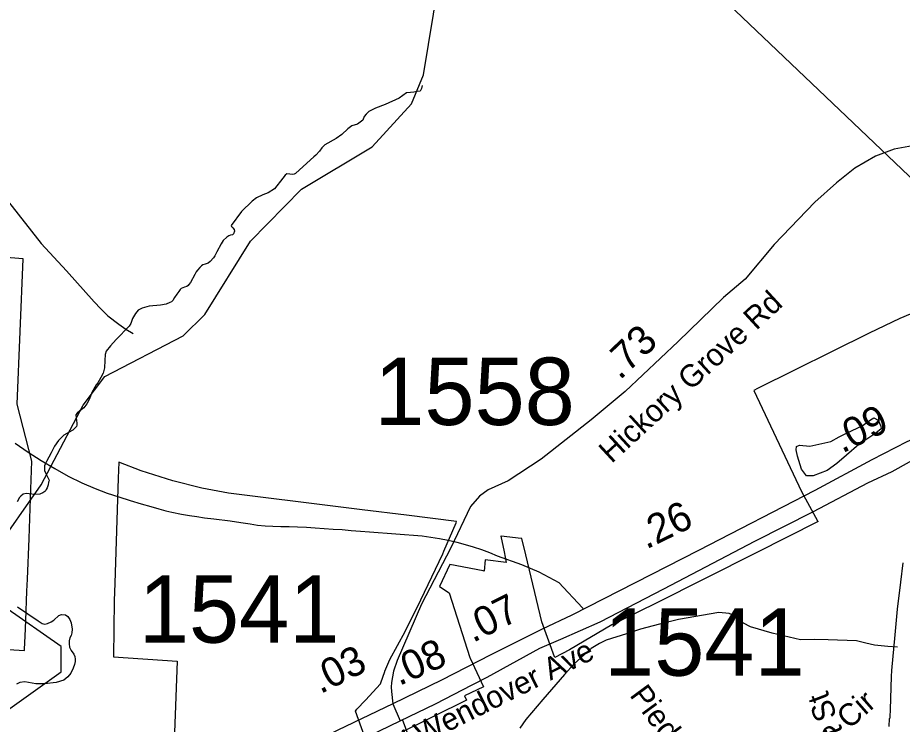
# Model space of a CAD drawing. Extents: x 1662474 to 1856135, y 779280 to 917889.
# Drawn here: x 1723616 to 1727396, y 836306 to 839326 of the extents above; entities that cross this region are included whole.
import ezdxf

# ---------------------------------------------------------------- set-up
doc = ezdxf.new("R2010")
doc.units = 0
for name, color, linetype in [('Cogo Default Point CELL', 7, 'Continuous'), ('Exist Boundary Political City Limit New', 7, 'Continuous'), ('Exist Hydrographic Creek Single Shore', 7, 'Continuous'), ('Exist Hydrographic Misc Water Feature', 7, 'Continuous'), ('Exist Hydrographic Pond Under 1500 Sq Ft', 7, 'Continuous'), ('Exist Road Non-System Type 51', 7, 'Continuous'), ('Exist Road Non-System Type 51 Label', 7, 'Continuous'), ('Exist Road Secondary Mileage Tenths English Label', 7, 'Continuous'), ('Exist Road Secondary Structure Standard Bridge Number Label', 7, 'Continuous'), ('Exist Road Secondary Type 51 Attributed', 7, 'Continuous'), ('Exist Road Secondary Type 51 Divided Attributed', 7, 'Continuous'), ('Exist Road Secondary Type 51 Label', 7, 'Continuous'), ('Map Preparation Boundary City Limit Buffer Line', 7, 'Continuous')]:
    doc.layers.add(name, color=color, linetype=linetype)

msp = doc.modelspace()

# ---------------------------------------------------------------- linework, layer by layer
at = {"layer": 'Exist Boundary Political City Limit New'}
for points in [[(1723577.2, 836625.8), (1723645.4, 836621), (1723645.6, 836626.5), (1723647.8, 836682.9), (1723650.4, 836749.4), (1723655.5, 836874.6), (1723657.5, 836925.8), (1723664.5, 837099.4), (1723671.2, 837271.4), (1723676.6, 837431), (1723614, 837674.8), (1723639.6, 838295), (1723441.9, 838311.4)], [(1727535.5, 838103.5), (1727386.2, 838040.2), (1727254.6, 837977.2), (1726778, 837740.8), (1726761.8, 837732.7), (1726966.1, 837301.5), (1727034.5, 837175.9), (1727036.4, 837172.4), (1726772.2, 837038.8), (1726338.1, 836820.2), (1726155, 836730.7), (1725973.9, 836623.8), (1725911.8, 836591.4), (1725910.4, 836595.1), (1725855.6, 836744.6), (1725787.2, 837030), (1725770.6, 837099.4), (1725767.1, 837099.9), (1725682.1, 837110.2), (1725680.9, 837110.4), (1725694.6, 837043.1), (1725704.1, 836997.2), (1725613.9, 837009.2), (1725610, 836960.6), (1725605.5, 836961.5), (1725463.2, 836989.1), (1725419.2, 836894.5), (1725459.6, 836867.6), (1725548.1, 836591.2), (1725549, 836589.2), (1725605.9, 836466.3), (1725525.1, 836427.2), (1725533.6, 836409.4), (1725248.8, 836268.7)], [(1725117.1, 836203.9), (1725059.1, 836362.9), (1725066, 836370.3), (1725102.2, 836409.3), (1725166.4, 836478.5), (1725168.1, 836483.7), (1725184.4, 836532.1), (1725185, 836533.4), (1725206.9, 836582.8), (1725271.5, 836702.5), (1725338.9, 836837.4), (1725432.1, 837034), (1725437.2, 837045.8), (1725489.1, 837167.5), (1725491.5, 837173.1), (1725278.2, 837199.4), (1725088.2, 837222.9), (1724985.1, 837235.6), (1724517.4, 837293.2), (1724403.6, 837314.7), (1724278.9, 837345.9), (1724144.2, 837389.2), (1724048.4, 837426.6), (1724046, 837358.5), (1724030.8, 836909.1), (1724028.1, 836833.2), (1724025.8, 836594.9), (1724297.6, 836576.2), (1724274.5, 835966.8)], [(1727340.5, 836297.2), (1727342, 836330.8), (1727343.9, 836334.4), (1727344.9, 836336.6), (1727345, 836338.3), (1727345.9, 836369.4), (1727350.1, 836510.6), (1727350.9, 836535.7), (1727365.2, 836688.1), (1727375.6, 836797.9), (1727389.5, 836914), (1727400.2, 836996.5)]]:
    msp.add_lwpolyline(points, dxfattribs=at)
at = {"layer": 'Exist Hydrographic Creek Single Shore'}
for points in [[(1725343.9, 839035.9), (1725342, 839022.8), (1725336.5, 839011.8), (1725323.6, 839010), (1725308.4, 839007.1), (1725294, 839006.1), (1725277.5, 839004.2), (1725246, 838982.2), (1725186.1, 838954.6), (1725144.9, 838939.1), (1725116, 838924.4), (1725104.5, 838912.9), (1725097.1, 838902.9), (1725090.6, 838888.2), (1725068.2, 838870.9), (1725043.4, 838864.3), (1725026.8, 838850.4), (1725000.9, 838826.5), (1724976.9, 838808.9), (1724928.9, 838782.7), (1724916.2, 838769.3), (1724905.2, 838755.9), (1724890.6, 838738.3), (1724881.9, 838730.8), (1724836.2, 838689.2), (1724802.6, 838660.6), (1724797.6, 838657.2), (1724791.6, 838656.2), (1724766.8, 838658.3), (1724758.6, 838652.2), (1724748.4, 838639.9), (1724713.4, 838595), (1724686.9, 838576.9), (1724663.9, 838569.3), (1724636.8, 838555.4), (1724618.6, 838541.8), (1724572.2, 838497.4), (1724528.6, 838438.1), (1724530, 838433.4), (1724535, 838427.8), (1724541.2, 838421), (1724542.9, 838413.9), (1724538.1, 838401.6), (1724533.6, 838397.9), (1724524.8, 838395.8), (1724518.9, 838393.8), (1724509.5, 838388.5), (1724494, 838373.2), (1724486.1, 838360.1), (1724467.2, 838324.7), (1724458.6, 838308.2), (1724452.8, 838299), (1724438.9, 838284.2), (1724430, 838277.4), (1724416.6, 838273.2), (1724407.6, 838269.6), (1724400.9, 838264.9), (1724394.2, 838258.6), (1724384, 838247.5), (1724378.5, 838239.7), (1724373, 838228.4), (1724354.9, 838194), (1724348.1, 838185.3), (1724343.9, 838181.4), (1724338.6, 838177.2), (1724328.9, 838173.5), (1724321.9, 838171.1), (1724315.2, 838168.5), (1724310.2, 838163.8), (1724304.5, 838155.9), (1724296.1, 838143.6), (1724286.1, 838129.4), (1724278.8, 838117.6), (1724273.2, 838112.1), (1724266.1, 838109.2), (1724249.9, 838102.1), (1724226.9, 838096.9), (1724178.2, 838093.4), (1724147.9, 838084.6), (1724131, 838075.6), (1724119.2, 838061.4), (1724106.4, 838040.4), (1724099.5, 838019.4), (1724092.8, 838006.9), (1724037.4, 837949.9), (1724013.1, 837922.9), (1723993.8, 837901.3), (1723990.4, 837886.9), (1723988.8, 837860.7), (1723986.6, 837829.7), (1723981.1, 837806.6), (1723972, 837788.5), (1723959.1, 837765.6), (1723951.2, 837756.2), (1723933.1, 837723.9), (1723922.4, 837697.1), (1723911.1, 837676.1), (1723899, 837658.1), (1723881.6, 837645.2), (1723870.9, 837635.8)], [(1723870.9, 837635.8), (1723864.9, 837628.9), (1723865.4, 837615.8), (1723868, 837604.8), (1723869.4, 837593.5), (1723868.9, 837587.7), (1723869.1, 837583.8), (1723866.8, 837578.2), (1723859.4, 837569.6), (1723851.5, 837563), (1723836, 837554.9), (1723813.8, 837542.1), (1723790.6, 837519.2), (1723773.2, 837494.2), (1723759.4, 837466.7), (1723738.9, 837429.2), (1723733.6, 837418.1), (1723730.8, 837410), (1723730.8, 837400.1), (1723731.2, 837391.4), (1723734.4, 837381.4), (1723743.4, 837363.6), (1723748.6, 837352.2), (1723750.1, 837347), (1723748.1, 837340.2), (1723746.2, 837329.9), (1723741.8, 837316.6), (1723738.4, 837308.9), (1723735.8, 837305), (1723732.1, 837300.6), (1723722.9, 837295.1), (1723714.2, 837290.6), (1723710.5, 837289.6), (1723689, 837287.9), (1723652.2, 837292.4), (1723639.4, 837289.8), (1723630, 837280.6), (1723624.5, 837274.9), (1723614, 837257)], [(1723615, 836807.7), (1723703.2, 836747.6), (1723720.2, 836736.8), (1723731.5, 836734.2), (1723743.6, 836736.8), (1723759.6, 836743.4), (1723770.6, 836751.2), (1723791.4, 836770.4), (1723803.2, 836775.4), (1723820, 836774.1), (1723829.8, 836766.8), (1723838.4, 836753.9), (1723844.9, 836739.7), (1723848.6, 836712.6), (1723848.1, 836696.6), (1723844.4, 836685.1), (1723839.1, 836674.9), (1723835.8, 836663.1), (1723835.8, 836649.9), (1723837.6, 836635.8), (1723844.6, 836621.3), (1723855.4, 836606.1), (1723860.6, 836596.1), (1723862.2, 836585.1), (1723861.5, 836575.1), (1723858.6, 836561.2), (1723852.8, 836545.8), (1723842.9, 836524.4), (1723830.2, 836509), (1723813.1, 836494.3), (1723781.1, 836484.3), (1723730.2, 836478.8), (1723694.2, 836479.3), (1723646.8, 836487.4), (1723624.8, 836484.1), (1723611.1, 836477.8)]]:
    msp.add_lwpolyline(points, dxfattribs=at)
at = {"layer": 'Exist Hydrographic Misc Water Feature'}
for points in [[(1723514.4, 837041.2), (1723716.4, 837329.2), (1723895.4, 837670.2), (1723988.3, 837793), (1724323.4, 837966.7), (1724415.4, 838056.7), (1724610.4, 838371.2), (1724829.4, 838593.2), (1725131.5, 838774.1), (1725299.4, 838957.8), (1725350.5, 839081.5), (1725456.3, 839722.7)], [(1723576.4, 838539.1), (1723715.8, 838360.6), (1723825.3, 838244.4), (1723942.8, 838111.5), (1723970.7, 838081.3), (1724000.8, 838051.2), (1724048.4, 838016.6), (1724078.5, 837994.7), (1724109.1, 837976.8)], [(1723582.3, 836373.4), (1723801.3, 836529.8), (1723802.3, 836638.1), (1723561.4, 836807.1)], [(1727376.2, 836635.9), (1727333.9, 836638.4), (1727277.8, 836644.4), (1727239.8, 836652.6), (1727199.8, 836662.4), (1727079.9, 836667.3), (1727019.8, 836667.8), (1726961.8, 836667.2), (1726839.8, 836696), (1726747.7, 836722.5), (1726718, 836738.7), (1726689.9, 836764.7), (1726655.8, 836779.4), (1726612, 836783.6), (1726439.5, 836754.2), (1726359.3, 836734.5), (1726277.1, 836712.4), (1726217, 836693.1), (1726130.9, 836665.3), (1726102.6, 836651.2), (1726066.7, 836629.7), (1725994.1, 836563.9), (1725952.1, 836519.6), (1725859.4, 836412.4), (1725787.2, 836326), (1725761.4, 836288.9)]]:
    msp.add_lwpolyline(points, dxfattribs=at)
at = {"layer": 'Exist Hydrographic Pond Under 1500 Sq Ft'}
msp.add_lwpolyline([(1727282.6, 837550), (1727211, 837501.3), (1727157.7, 837455.9), (1727115.7, 837420.7), (1727074.8, 837390.1), (1727014.6, 837368.5), (1726987.4, 837367.4), (1726965.8, 837396.9), (1726948.8, 837451.3), (1726943.1, 837478.6), (1726944.3, 837493.3), (1726956.7, 837499), (1727001, 837494.4), (1727090.7, 837514.9), (1727127, 837534.2), (1727161.1, 837552.3), (1727224.7, 837581.8), (1727259.8, 837607.9), (1727274.6, 837615.9), (1727292.8, 837605.6), (1727304.1, 837580.7), (1727306.4, 837569.3), (1727282.6, 837550)], dxfattribs=at)
at = {"layer": 'Exist Road Non-System Type 51'}
for points in [[(1723605.4, 837506.9), (1723660.6, 837469), (1723717.1, 837433.2), (1723774.4, 837398.7), (1723832.2, 837366.9), (1723890.8, 837338.5), (1723946.6, 837314.4), (1723997.9, 837294.4), (1724048.1, 837278.4), (1724096.8, 837262.8), (1724143.4, 837248.6), (1724184.8, 837236.2), (1724219.6, 837226.5), (1724248.9, 837218.4), (1724274.9, 837212.6), (1724316.5, 837203.9), (1724350.9, 837198.5), (1724381.2, 837194.1), (1724414.8, 837188.6), (1724453.6, 837184.2), (1724524.5, 837175.8), (1724551.5, 837171.2), (1724580.1, 837166.7), (1724609.9, 837162.1), (1724641.1, 837157.7), (1724673.2, 837154.4), (1724706.4, 837152.4), (1724740.4, 837151.6), (1724775.6, 837150.8), (1724812.1, 837149.8), (1724849.6, 837148.4), (1724887.6, 837146.2), (1724925.9, 837143.2), (1724964.6, 837140.4), (1725002.9, 837137.9), (1725041.8, 837134.5), (1725080.6, 837131.5), (1725119.2, 837128.2), (1725157.1, 837125.4), (1725194.9, 837122.8), (1725232.4, 837120.4), (1725269.6, 837117.5), (1725306.9, 837114.2), (1725344.6, 837111), (1725381.5, 837105.6), (1725418.1, 837100.4), (1725455.9, 837093.1), (1725474.5, 837088.6)], [(1725474.5, 837088.6), (1725492.4, 837084.2), (1725527.9, 837074.4), (1725562.6, 837063.8), (1725597.9, 837052.4), (1725631.9, 837039.6), (1725664.5, 837025.7), (1725769.4, 836989.2), (1725842.9, 836958.2), (1725928.1, 836911.8), (1726028.9, 836803.4), (1726031.6, 836797.8)], [(1724894.5, 835540.5), (1724978.8, 835791.7), (1725196.6, 835817.4), (1725345.4, 836100.6), (1725261.4, 836321.9)]]:
    msp.add_lwpolyline(points, dxfattribs=at)
at = {"layer": 'Exist Road Secondary Structure Standard Bridge Number Label'}
msp.add_line((1727946.7, 838149.6), (1726165.9, 839850.6), dxfattribs=at)
at = {"layer": 'Exist Road Secondary Type 51 Attributed'}
for points in [[(1727440, 838777.5), (1727361.1, 838764.3), (1727282.1, 838734.7), (1727193.2, 838682.1), (1727114.3, 838619.6), (1727022.1, 838537.4), (1726849.3, 838356.8), (1726724.3, 838208.8), (1726632.1, 838129.8), (1726438, 837942.3), (1726212, 837728.5), (1726067.3, 837606.8), (1725853.3, 837439.1), (1725711.8, 837347), (1725626.3, 837307.5), (1725590.1, 837281.2), (1725551.2, 837237.1), (1725466.3, 837060.8), (1725342.1, 836819.2), (1725237.2, 836578.6), (1725222.5, 836532.8), (1725214, 836484.4), (1725212.2, 836464.4), (1725212.8, 836445.8), (1725218.9, 836394.1)], [(1725218.9, 836394.1), (1725250.7, 836321.3)]]:
    msp.add_lwpolyline(points, dxfattribs=at)
at = {"layer": 'Exist Road Secondary Type 51 Divided Attributed'}
for points in [[(1727542.9, 837570.4), (1727506.9, 837551.5), (1727414.9, 837512.8), (1727266.1, 837435.8), (1727022.6, 837305.3), (1726525.8, 837048.6), (1725983.5, 836771.9), (1725857.5, 836713.2), (1725638.3, 836603), (1725426.7, 836495.3), (1725218.9, 836394.1)], [(1725250.7, 836321.3), (1725402, 836393.7), (1725558.1, 836474.2), (1725622.6, 836507.1), (1725847, 836630.9), (1725937.7, 836670.3), (1726104.7, 836744), (1726376.8, 836884.8), (1726765.4, 837088), (1727016.1, 837215.1), (1727249.4, 837337.4), (1727352.2, 837386.2), (1727501.1, 837468.4), (1727575.2, 837511.5)], [(1725218.9, 836394.1), (1724984, 836280.6), (1724710.5, 836144), (1724360.8, 835970.7), (1724000.8, 835783.5), (1723803, 835694), (1723587.1, 835581.7)], [(1723603.1, 835505.2), (1723822.3, 835607.3), (1724338.4, 835868.6), (1724756.8, 836081.4), (1725250.7, 836321.3)]]:
    msp.add_lwpolyline(points, dxfattribs=at)
at = {"layer": 'Map Preparation Boundary City Limit Buffer Line'}
for points in [[(1723577.2, 836625.8), (1723645.4, 836621), (1723645.6, 836626.5), (1723647.8, 836682.9), (1723650.4, 836749.4), (1723655.5, 836874.6), (1723657.5, 836925.8), (1723664.5, 837099.4), (1723671.2, 837271.4), (1723676.6, 837431), (1723614, 837674.8), (1723639.6, 838295), (1723441.9, 838311.4)], [(1727535.5, 838103.5), (1727386.2, 838040.2), (1727254.6, 837977.2), (1726778, 837740.8), (1726761.8, 837732.7), (1726966.1, 837301.5), (1727034.5, 837175.9), (1727036.4, 837172.4), (1726772.2, 837038.8), (1726338.1, 836820.2), (1726155, 836730.7), (1725973.9, 836623.8), (1725911.8, 836591.4), (1725910.4, 836595.1), (1725855.6, 836744.6), (1725787.2, 837030), (1725770.6, 837099.4), (1725767.1, 837099.9), (1725682.1, 837110.2), (1725680.9, 837110.4), (1725694.6, 837043.1), (1725704.1, 836997.2), (1725613.9, 837009.2), (1725610, 836960.6), (1725605.5, 836961.5), (1725463.2, 836989.1), (1725419.2, 836894.5), (1725459.6, 836867.6), (1725548.1, 836591.2), (1725549, 836589.2), (1725605.9, 836466.3), (1725525.1, 836427.2), (1725533.6, 836409.4), (1725248.8, 836268.7)], [(1725117.1, 836203.9), (1725059.1, 836362.9), (1725066, 836370.3), (1725102.2, 836409.3), (1725166.4, 836478.5), (1725168.1, 836483.7), (1725184.4, 836532.1), (1725185, 836533.4), (1725206.9, 836582.8), (1725271.5, 836702.5), (1725338.9, 836837.4), (1725432.1, 837034), (1725437.2, 837045.8), (1725489.1, 837167.5), (1725491.5, 837173.1), (1725278.2, 837199.4), (1725088.2, 837222.9), (1724985.1, 837235.6), (1724517.4, 837293.2), (1724403.6, 837314.7), (1724278.9, 837345.9), (1724144.2, 837389.2), (1724048.4, 837426.6), (1724046, 837358.5), (1724030.8, 836909.1), (1724028.1, 836833.2), (1724025.8, 836594.9), (1724297.6, 836576.2), (1724274.5, 835966.8)], [(1727340.5, 836297.2), (1727342, 836330.8), (1727343.9, 836334.4), (1727344.9, 836336.6), (1727345, 836338.3), (1727345.9, 836369.4), (1727350.1, 836510.6), (1727350.9, 836535.7), (1727365.2, 836688.1), (1727375.6, 836797.9), (1727389.5, 836914), (1727400.2, 836996.5)]]:
    msp.add_lwpolyline(points, dxfattribs=at)

# ---------------------------------------------------------------- texts
at = {"layer": 'Cogo Default Point CELL'}
for s, p in [('1558', (1725140, 837585.2)), ('1541', (1724133.7, 836654.8)), ('1541', (1726121.9, 836513.8))]:
    msp.add_text(s, height=288, dxfattribs=at).set_placement(p)
at = {"layer": 'Exist Road Non-System Type 51 Label'}
for s, rotation, p in [('Piedmont Pky', 306.3725, (1726228.1, 836430.2)), ('High Bridge Cir', 41.2795, (1726642.7, 835820.3)), ('Woodpoint St', 111.0723, (1727349.9, 835741.2))]:
    msp.add_text(s, height=95, rotation=rotation, dxfattribs=at).set_placement(p)
at = {"layer": 'Exist Road Secondary Mileage Tenths English Label'}
for s, rotation, p in [('.73', 43.4198, (1726189.1, 837774.6)), ('.09', 26.4946, (1727139.1, 837462.5)), ('.26', 26.0216, (1726302, 837052.3)), ('.07', 26.5994, (1725561.5, 836653.2)), ('.08', 23.8539, (1725245.9, 836469.1)), ('.03', 26.5994, (1724909.1, 836434.3))]:
    msp.add_text(s, height=125, rotation=rotation, dxfattribs=at).set_placement(p)
at = {"layer": 'Exist Road Secondary Type 51 Label'}
for s, rotation, p in [('Hickory Grove Rd', 42.6481, (1726153.9, 837417.9)), ('W Wendover Ave', 26.5579, (1725203.9, 836147.5))]:
    msp.add_text(s, height=95, rotation=rotation, dxfattribs=at).set_placement(p)

doc.saveas('drawing.dxf')
